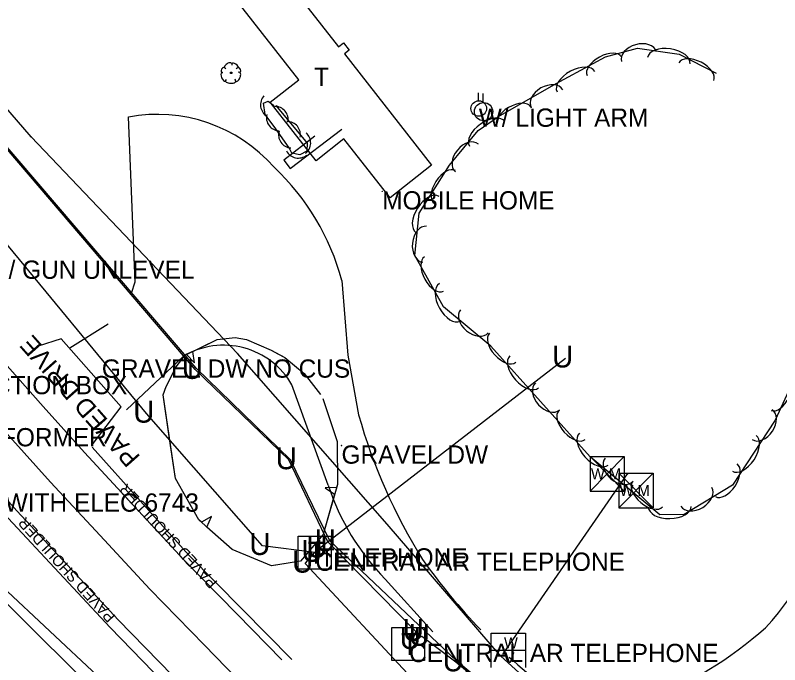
# Model space of a CAD drawing. Extents: x 954793 to 988390, y 1867850 to 1924428.
# Drawn here: x 966657.1 to 966866.3, y 1897391 to 1897568.7 of the extents above; entities that cross this region are included whole.
import ezdxf

# ---------------------------------------------------------------- set-up
doc = ezdxf.new("R2010")
doc.units = 0
for name, color, linetype in [('Default', 7, 'Continuous'), ('S_BUILDING', 7, 'Continuous'), ('S_BUILDING_ANNOT', 7, 'Continuous'), ('S_DITCHLINE', 7, 'Continuous'), ('S_DRIVEWAY', 7, 'Continuous'), ('S_DRIVEWAY_ANNOT', 7, 'Continuous'), ('S_EDGE_PAVEMENT', 7, 'Continuous'), ('S_FIBER_OPTIC_CABLE', 7, 'Continuous'), ('S_GRAVEL_ROAD', 7, 'Continuous'), ('S_MISC_STRUCTURES_ANNOT', 7, 'Continuous'), ('S_MSC_PT_SYM', 7, 'Continuous'), ('S_PAVEMENT_CROWN', 7, 'Continuous'), ('S_SECONDARY_CTL_ANNOT', 7, 'Continuous'), ('S_SHOULDER', 7, 'Continuous'), ('S_SHOULDER_ANNOT', 7, 'Continuous'), ('S_SIDEWALK', 7, 'Continuous'), ('S_SIGN_ANNOT', 7, 'Continuous'), ('S_SURVEY_TEXT_ANNOT', 7, 'Continuous'), ('S_TELEPHONE_UTILITIES', 7, 'Continuous'), ('S_TELEPHONE_UTILITIES_ANNOT', 7, 'Continuous'), ('S_TREE', 7, 'Continuous'), ('S_UNDERGROUND_CABLE', 7, 'Continuous'), ('S_UNDERGROUND_CABLE_ANNOT', 7, 'Continuous'), ('S_UTILITY_POLE', 7, 'Continuous'), ('S_UTILITY_POLE_ANNOT', 7, 'Continuous'), ('S_UTL_PT_SYM', 7, 'Continuous'), ('S_WATER_UTILITIES', 7, 'Continuous')]:
    doc.layers.add(name, color=color, linetype=linetype)

msp = doc.modelspace()

# ---------------------------------------------------------------- linework, layer by layer
at = {"layer": 'S_BUILDING'}
msp.add_lwpolyline([(966734.68, 1897551.08), (966712.17, 1897579.84), (966723.32, 1897588.57), (966745.6, 1897560.11), (966746.93, 1897561.15), (966748.47, 1897559.17), (966747.18, 1897558.16), (966771.03, 1897527.69), (966759.67, 1897518.79), (966747.05, 1897534.9), (966739.41, 1897528.92), (966726.86, 1897544.96)], close=True, dxfattribs=at)
at = {"layer": 'S_DITCHLINE'}
for points in [[(966722.01, 1897348.45), (966707.36, 1897362.1), (966692.72, 1897375.74), (966679.62, 1897387.95), (966666.53, 1897400.16), (966653.44, 1897412.37), (966640.35, 1897424.58), (966625.61, 1897444.56), (966610.87, 1897464.54), (966602.53, 1897474.74), (966594.2, 1897484.94), (966585.87, 1897495.14), (966577.54, 1897505.34), (966568.74, 1897515.82), (966559.95, 1897526.31), (966548.08, 1897539.52), (966536.22, 1897552.74)], [(966720.31, 1897343.33), (966704.98, 1897358.27), (966689.65, 1897373.21), (966676.92, 1897385.79), (966664.18, 1897398.37), (966651.45, 1897410.95), (966638.71, 1897423.52), (966622.78, 1897442.69), (966606.85, 1897461.86), (966598.91, 1897472.13), (966590.97, 1897482.41), (966583.02, 1897492.68), (966575.08, 1897502.96), (966565.69, 1897512.87), (966556.3, 1897522.78), (966544.99, 1897536.63)]]:
    msp.add_lwpolyline(points, dxfattribs=at)
at = {"layer": 'S_DRIVEWAY'}
for points in [[(966688.89, 1897492.64), (966689.86, 1897495.81), (966688.05, 1897540.88)], [(966746.45, 1897496.13), (966748.08, 1897475.69), (966751.07, 1897459.39)], [(966672.02, 1897477.75), (966682.51, 1897484.26)], [(966678.12, 1897451.15), (966686.04, 1897461.53), (966669.62, 1897480.17), (966663.36, 1897478.2)], [(966703.13, 1897475.47), (966687.48, 1897460.71)], [(966742.75, 1897440.17), (966732.81, 1897467.59)], [(966771.42, 1897400.01), (966758.35, 1897414.43)]]:
    msp.add_lwpolyline(points, dxfattribs=at)
for centre, major_axis, ratio, start_param, end_param in [((966695.89, 1897498.9), (8.84, 41.78), 0.999816, 5.643149, 6.676361), ((966683.54, 1897479.69), (-58.91, 27.61), 0.998292, 3.836236, 4.399073), ((966714.05, 1897456.96), (21.5, 1.83), 0.994758, 0.432581, 2.016862), ((966888.54, 1897493.56), (90.13, -115.39), 0.961354, 4.307344, 4.604932), ((966804.87, 1897459.93), (60.77, -23.9), 0.995698, 3.826326, 4.292232), ((966895.57, 1897509.55), (52.03, -147.57), 0.993337, 4.987002, 5.146985), ((966757.89, 1897375.41), (21.32, 15.82), 0.999389, 5.473501, 6.336954), ((966895.57, 1897509.55), (52.03, -147.57), 0.993337, 5.216122, 5.376494)]:
    msp.add_ellipse(centre, major_axis=major_axis, ratio=ratio, start_param=start_param, end_param=end_param, dxfattribs=at)
at = {"layer": 'S_EDGE_PAVEMENT'}
for points in [[(966730, 1897392.32), (966717.77, 1897404.79), (966703.2, 1897419.65), (966689.61, 1897434.36), (966676.03, 1897449.07), (966664.73, 1897461.7), (966653.44, 1897474.33), (966639.27, 1897490.32), (966625.1, 1897506.31), (966611.69, 1897521.58), (966598.28, 1897536.85), (966584.68, 1897552.36), (966571.08, 1897567.87), (966556.69, 1897584.26), (966542.29, 1897600.66)], [(966804.04, 1897293.55), (966792.02, 1897303.01), (966781.26, 1897312.06), (966770.5, 1897321.1), (966758.34, 1897332.04), (966746.19, 1897342.97), (966730.57, 1897357.92), (966714.95, 1897372.87), (966700.1, 1897388.08), (966685.26, 1897403.29), (966671.39, 1897418.19), (966657.51, 1897433.1), (966646.45, 1897445.38), (966635.38, 1897457.66), (966621.08, 1897473.75), (966606.78, 1897489.84), (966593.3, 1897505.16), (966579.82, 1897520.49), (966566.27, 1897536.02), (966552.72, 1897551.55), (966538.3, 1897568.05)]]:
    msp.add_lwpolyline(points, dxfattribs=at)
at = {"layer": 'S_FIBER_OPTIC_CABLE'}
for p, q in [((966706.58, 1897472.11), (966649.08, 1897539.34)), ((966732.43, 1897447.08), (966706.58, 1897472.11)), ((966743.14, 1897424.93), (966732.43, 1897447.08)), ((966777.95, 1897391.99), (966743.14, 1897424.93)), ((966856.74, 1897326.94), (966777.95, 1897391.99))]:
    msp.add_line(p, q, dxfattribs=at)
at = {"layer": 'S_GRAVEL_ROAD'}
for centre, major_axis, ratio, start_param, end_param in [((966805.23, 1897454.19), (58.94, 51.74), 0.995059, 4.813857, 5.368861), ((966787.76, 1897486.48), (75.99, 85.61), 0.990722, 4.251134, 4.587159)]:
    msp.add_ellipse(centre, major_axis=major_axis, ratio=ratio, start_param=start_param, end_param=end_param, dxfattribs=at)
at = {"layer": 'S_MSC_PT_SYM'}
for points in [[(966757.52, 1897520.57), (966757.52, 1897520.62), (966757.52, 1897520.57), (966757.47, 1897520.57), (966757.52, 1897520.57), (966757.52, 1897520.52), (966757.52, 1897520.57), (966757.57, 1897520.57)], [(966680.77, 1897474.54), (966680.77, 1897474.59), (966680.77, 1897474.54), (966680.72, 1897474.54), (966680.77, 1897474.54), (966680.77, 1897474.49), (966680.77, 1897474.54), (966680.82, 1897474.54)], [(966746.38, 1897451.01), (966746.38, 1897451.06), (966746.38, 1897451.01), (966746.33, 1897451.01), (966746.38, 1897451.01), (966746.38, 1897450.96), (966746.38, 1897451.01), (966746.43, 1897451.01)]]:
    msp.add_lwpolyline(points, dxfattribs=at)
at = {"layer": 'S_PAVEMENT_CROWN'}
msp.add_lwpolyline([(966828.77, 1897289.53), (966814.28, 1897300.88), (966799.8, 1897312.23), (966789.16, 1897321.14), (966778.51, 1897330.05), (966766.48, 1897340.84), (966754.44, 1897351.63), (966739.1, 1897366.33), (966723.76, 1897381.03), (966708.84, 1897396.37), (966693.92, 1897411.71), (966680.31, 1897426.35), (966666.7, 1897440.99), (966655.44, 1897453.49), (966644.19, 1897465.99), (966629.98, 1897482.08), (966615.77, 1897498.16), (966602.56, 1897513.2), (966589.36, 1897528.25), (966575.57, 1897544.03), (966561.79, 1897559.8), (966547.45, 1897576.17), (966533.12, 1897592.54)], dxfattribs=at)
at = {"layer": 'S_SHOULDER'}
for points in [[(966739.4, 1897344.81), (966726.04, 1897357.76), (966712.69, 1897370.71), (966697.86, 1897385.95), (966683.04, 1897401.2), (966669.1, 1897416.13), (966655.16, 1897431.06), (966644.13, 1897443.31), (966633.11, 1897455.57), (966618.79, 1897471.72), (966604.47, 1897487.88), (966591.09, 1897503.24), (966577.71, 1897518.6), (966564.14, 1897534.12), (966550.56, 1897549.65), (966536.21, 1897566.22)], [(966732.82, 1897392.39), (966719.19, 1897406.16), (966704.54, 1897420.96), (966691.33, 1897435.75), (966678.12, 1897450.54)]]:
    msp.add_lwpolyline(points, dxfattribs=at)
at = {"layer": 'S_SIDEWALK'}
msp.add_lwpolyline([(966739.1, 1897535.67), (966730.57, 1897529.1), (966732.35, 1897526.77), (966746.46, 1897537.54)], dxfattribs=at)
at = {"layer": 'S_TELEPHONE_UTILITIES'}
for points in [[(966734.51, 1897417.17), (966734.51, 1897426.17), (966743.51, 1897426.17), (966743.51, 1897417.17)], [(966760.14, 1897392.19), (966760.14, 1897401.19), (966769.14, 1897401.19), (966769.14, 1897392.19)]]:
    msp.add_lwpolyline(points, close=True, dxfattribs=at)
at = {"layer": 'S_TREE'}
for p, q in [((966716.33, 1897555.6), (966716.36, 1897555.08)), ((966714.39, 1897554.39), (966714.71, 1897554.03)), ((966718.08, 1897554.43), (966717.51, 1897554.02)), ((966713.51, 1897553.07), (966713.9, 1897553.03)), ((966714.62, 1897550.73), (966714.85, 1897551.11)), ((966717.43, 1897550.63), (966717.31, 1897551.2)), ((966718.59, 1897553.03), (966718.13, 1897553.14)), ((966703.92, 1897475.87), (966706.09, 1897473.6)), ((966706.09, 1897473.6), (966705.68, 1897476.74)), ((966745.05, 1897439.51), (966741.9, 1897439.43)), ((966741.9, 1897439.43), (966744.5, 1897437.62)), ((966710.79, 1897431.52), (966708.03, 1897429.96)), ((966709.5, 1897428.65), (966710.79, 1897431.52))]:
    msp.add_line(p, q, dxfattribs=at)
for points in [[(966897.72, 1897506.01), (966879.64, 1897487.46), (966873.55, 1897476.36), (966865.14, 1897457.89), (966853.4, 1897440.16), (966840.2, 1897432.14), (966833.53, 1897432.05), (966814.47, 1897447.9), (966787.24, 1897478.16), (966774.26, 1897488.94), (966766.47, 1897503.01), (966767.61, 1897514.52), (966775.97, 1897527.66), (966783.8, 1897537.15), (966789.38, 1897541.01), (966805.13, 1897550.04), (966818.68, 1897557.32), (966827.41, 1897559.76), (966838.8, 1897558.04), (966848.94, 1897552.9)], [(966728.37, 1897544.03), (966736.96, 1897533.75), (966736.89, 1897531.57), (966734.93, 1897530.51), (966732.81, 1897530.96), (966732.05, 1897532.47), (966728.44, 1897537.66), (966725.48, 1897541.57), (966725, 1897544.71), (966726.28, 1897545.22), (966727.48, 1897544.28), (966727.84, 1897543.78)], [(966741.23, 1897463.83), (966745.18, 1897452.1), (966745.29, 1897440.35), (966741.33, 1897426.63), (966735.17, 1897419.3), (966727.17, 1897418.06), (966716.42, 1897422.49), (966707.29, 1897430.62), (966700.93, 1897441.96), (966697.55, 1897464.81), (966698.37, 1897467.11), (966701.11, 1897472.5), (966703.57, 1897475.7), (966712.33, 1897480.02), (966717.3, 1897480.58), (966720.41, 1897480.01), (966727.11, 1897477.08), (966730.9, 1897475.11), (966736.15, 1897470.68), (966740.62, 1897464.96)], [(966705.68, 1897476.74), (966712.33, 1897480.02), (966717.3, 1897480.58), (966720.41, 1897480.01), (966727.11, 1897477.08), (966728.99, 1897476.11)], [(966699.32, 1897452.85), (966697.55, 1897464.81), (966698.37, 1897467.11), (966701.11, 1897472.5), (966703.57, 1897475.7), (966703.92, 1897475.87)], [(966728.99, 1897476.11), (966730.9, 1897475.11), (966736.15, 1897470.68), (966740.62, 1897464.96)], [(966741.23, 1897463.83), (966745.18, 1897452.1), (966745.29, 1897440.35), (966745.05, 1897439.51)], [(966708.03, 1897429.96), (966707.29, 1897430.62), (966700.93, 1897441.96), (966699.32, 1897452.85)], [(966744.5, 1897437.62), (966741.33, 1897426.63), (966735.17, 1897419.3), (966731.23, 1897418.69)], [(966731.23, 1897418.69), (966727.17, 1897418.06), (966716.42, 1897422.49), (966709.5, 1897428.65)]]:
    msp.add_lwpolyline(points, dxfattribs=at)
msp.add_circle((966716.16, 1897552.96), 0.211, dxfattribs=at)
for centre, start, end in [((966727.84, 1897544.23), 137.8202, 239.4171), ((966728.14, 1897540.15), 349.1126, 90.7095), ((966729.45, 1897540.74), 166.4196, 268.0165), ((966731.5, 1897536.02), 349.1126, 90.7095), ((966732.77, 1897536.04), 163.9562, 265.5531), ((966734.3, 1897533.79), 307.3218, 48.9187), ((966734.55, 1897533.27), 207.3889, 308.9858)]:
    msp.add_arc(centre, 3.64, start, end, dxfattribs=at)
for centre, major_axis, ratio, start_param, end_param in [((966827.81, 1897557.4), (-4.77, -1.34), 0.685311, 3.141593, 6.283185), ((966835.99, 1897556.32), (-5.8, 0.88), 0.55008, 3.141593, 6.283185), ((966818.37, 1897554.75), (-4.71, -2.53), 0.540699, 3.141593, 6.283185), ((966715.34, 1897554.93), (0.988, 0.571), 0.529943, 0, 3.141593), ((966717.22, 1897554.94), (0.888, -0.576), 0.420543, 6.283185, 9.424777), ((966843.51, 1897553.28), (-4.77, 2.42), 0.540699, 3.141593, 6.283185), ((966713.97, 1897553.71), (-0.378, -0.63), 0.711534, 3.141592, 6.283185), ((966718.34, 1897553.72), (0.222, -0.626), 0.646762, 0, 3.141593), ((966810.56, 1897550.55), (-5.17, -2.78), 0.55008, 3.141593, 6.283185), ((966714.12, 1897551.89), (0.52, -1.19), 0.482994, 3.141593, 6.283185), ((966718, 1897551.85), (-0.53, -1.22), 0.471018, 0, 3.141593), ((966716.05, 1897550.68), (1.4, -0.02), 0.405113, 3.141593, 6.283186), ((966802.64, 1897545.87), (-4.3, -2.46), 0.685311, 3.141593, 6.283185), ((966793.57, 1897540.97), (-4.64, -2.66), 0.540699, 3.141593, 6.283185), ((966786.27, 1897536.28), (-4.82, -3.34), 0.55008, 3.141593, 6.283185), ((966780.72, 1897529.67), (-3.15, -3.82), 0.685311, 3.141593, 6.283185), ((966774.68, 1897521.69), (-2.87, -4.51), 0.540699, 3.141593, 6.283185), ((966769.92, 1897514.21), (-3.15, -4.95), 0.55008, 3.141593, 6.283185), ((966769.17, 1897506.05), (-0.49, -4.93), 0.685311, 3.141593, 6.283185), ((966771.73, 1897497.9), (2.59, -4.68), 0.540699, 3.141593, 6.283185), ((966776.02, 1897490.14), (2.84, -5.13), 0.55008, 3.141593, 6.283185), ((966782.76, 1897484.98), (3.81, -3.17), 0.685311, 3.141593, 6.283185), ((966790.48, 1897477.72), (3.58, -3.97), 0.540699, 3.141593, 6.283185), ((966796.42, 1897471.13), (3.93, -4.36), 0.55008, 3.141593, 6.283185), ((966866.25, 1897465.45), (2.22, 4.87), 0.540699, 3.141593, 6.283185), ((966802.8, 1897464.42), (3.31, -3.68), 0.685311, 3.141593, 6.283185), ((966809.5, 1897456.59), (3.58, -3.97), 0.540699, 3.141593, 6.283185), ((966861.52, 1897456.74), (2.74, 4.13), 0.685311, 3.141593, 6.283185), ((966815.43, 1897450), (3.93, -4.36), 0.55008, 3.141593, 6.283185), ((966856.62, 1897448.87), (3.24, 4.89), 0.55008, 3.141593, 6.283185), ((966822.41, 1897444.39), (3.81, -3.17), 0.685311, 3.141593, 6.283185), ((966851.73, 1897441.48), (2.95, 4.46), 0.540699, 3.141593, 6.283185), ((966830.16, 1897437.61), (4.11, -3.42), 0.540699, 3.141593, 6.283185), ((966843.51, 1897436.94), (4.23, 2.57), 0.685311, 3.141593, 6.283185), ((966836.23, 1897434.21), (5.87, 0.08), 0.55008, 3.141593, 6.283185)]:
    msp.add_ellipse(centre, major_axis=major_axis, ratio=ratio, start_param=start_param, end_param=end_param, dxfattribs=at)
at = {"layer": 'S_UNDERGROUND_CABLE'}
for p, q in [((966706.28, 1897471.76), (966648.79, 1897539.07)), ((966692.98, 1897459.78), (966639.13, 1897524.91)), ((966740.37, 1897422.85), (966807.66, 1897474.88)), ((966731.98, 1897447.04), (966706.28, 1897471.76)), ((966724.77, 1897423.56), (966692.98, 1897459.78)), ((966742.66, 1897424.58), (966731.98, 1897447.04)), ((966739.05, 1897421.68), (966724.77, 1897423.56)), ((966766.75, 1897400.04), (966742.66, 1897424.58)), ((966736.47, 1897418.73), (966739.05, 1897421.68)), ((966768.24, 1897384.58), (966736.47, 1897418.73)), ((966765.93, 1897397.84), (966766.75, 1897400.04)), ((966768.4, 1897398.7), (966765.93, 1897397.84)), ((966777.71, 1897391.72), (966768.4, 1897398.7)), ((966856.47, 1897326.51), (966777.71, 1897391.72))]:
    msp.add_line(p, q, dxfattribs=at)
at = {"layer": 'S_UTILITY_POLE'}
for p, q in [((966783.84, 1897545.34), (966783.84, 1897547.45)), ((966785.13, 1897544.87), (966785.13, 1897547.35))]:
    msp.add_line(p, q, dxfattribs=at)
for centre, radius in [((966783.96, 1897543.2), 2.13), ((966785.27, 1897542.35), 2.5)]:
    msp.add_circle(centre, radius, dxfattribs=at)
at = {"layer": 'S_UTL_PT_SYM'}
for points in [[(966661.39, 1897535.45), (966661.39, 1897535.5), (966661.39, 1897535.45), (966661.34, 1897535.45), (966661.39, 1897535.45), (966661.39, 1897535.4), (966661.39, 1897535.45), (966661.44, 1897535.45)], [(966717.87, 1897476.19), (966717.87, 1897476.24), (966717.87, 1897476.19), (966717.82, 1897476.19), (966717.87, 1897476.19), (966717.87, 1897476.14), (966717.87, 1897476.19), (966717.92, 1897476.19)], [(966706.58, 1897472.11), (966706.58, 1897472.16), (966706.58, 1897472.11), (966706.53, 1897472.11), (966706.58, 1897472.11), (966706.58, 1897472.06), (966706.58, 1897472.11), (966706.63, 1897472.11)], [(966732.43, 1897447.08), (966732.43, 1897447.13), (966732.43, 1897447.08), (966732.38, 1897447.08), (966732.43, 1897447.08), (966732.43, 1897447.03), (966732.43, 1897447.08), (966732.48, 1897447.08)], [(966824.69, 1897443.19), (966824.69, 1897443.24), (966824.69, 1897443.19), (966824.64, 1897443.19), (966824.69, 1897443.19), (966824.69, 1897443.14), (966824.69, 1897443.19), (966824.74, 1897443.19)], [(966758.84, 1897429.45), (966758.84, 1897429.5), (966758.84, 1897429.45), (966758.79, 1897429.45), (966758.84, 1897429.45), (966758.84, 1897429.4), (966758.84, 1897429.45), (966758.89, 1897429.45)], [(966743.14, 1897424.93), (966743.14, 1897424.98), (966743.14, 1897424.93), (966743.09, 1897424.93), (966743.14, 1897424.93), (966743.14, 1897424.88), (966743.14, 1897424.93), (966743.19, 1897424.93)], [(966777.95, 1897391.99), (966777.95, 1897392.04), (966777.95, 1897391.99), (966777.9, 1897391.99), (966777.95, 1897391.99), (966777.95, 1897391.94), (966777.95, 1897391.99), (966778, 1897391.99)], [(966789.88, 1897393.42), (966789.88, 1897393.47), (966789.88, 1897393.42), (966789.83, 1897393.42), (966789.88, 1897393.42), (966789.88, 1897393.37), (966789.88, 1897393.42), (966789.93, 1897393.42)], [(966790.61, 1897393.95), (966790.61, 1897394), (966790.61, 1897393.95), (966790.56, 1897393.95), (966790.61, 1897393.95), (966790.61, 1897393.9), (966790.61, 1897393.95), (966790.66, 1897393.95)]]:
    msp.add_lwpolyline(points, dxfattribs=at)
at = {"layer": 'S_WATER_UTILITIES'}
for p, q in [((966661.39, 1897535.45), (966592.19, 1897615.33)), ((966717.87, 1897476.19), (966661.39, 1897535.45)), ((966758.84, 1897429.45), (966717.87, 1897476.19)), ((966814.46, 1897447.95), (966823.8, 1897447.95)), ((966814.46, 1897447.95), (966814.46, 1897438.46)), ((966814.46, 1897447.95), (966823.8, 1897438.46)), ((966823.8, 1897447.95), (966814.46, 1897438.46)), ((966823.8, 1897447.95), (966823.8, 1897438.46)), ((966790.61, 1897393.95), (966824.69, 1897443.19)), ((966822.33, 1897443.39), (966831.67, 1897443.39)), ((966822.33, 1897443.39), (966822.33, 1897433.89)), ((966822.33, 1897443.39), (966831.67, 1897433.89)), ((966831.67, 1897443.39), (966822.33, 1897433.89)), ((966831.67, 1897443.39), (966831.67, 1897433.89)), ((966814.46, 1897438.46), (966823.8, 1897438.46)), ((966822.33, 1897433.89), (966831.67, 1897433.89)), ((966789.88, 1897393.42), (966758.84, 1897429.45)), ((966787.32, 1897399.64), (966796.74, 1897399.64)), ((966787.32, 1897390.22), (966787.32, 1897399.64)), ((966796.74, 1897399.64), (966796.74, 1897390.22)), ((966787.32, 1897394.95), (966796.74, 1897394.95)), ((966877.53, 1897314.77), (966789.88, 1897393.42))]:
    msp.add_line(p, q, dxfattribs=at)

# ---------------------------------------------------------------- texts
at = {"layer": 'Default'}
for p in [(966804.03, 1897472.33), (966702.65, 1897469.21), (966689.35, 1897457.23), (966728.35, 1897444.49), (966739.03, 1897422.03), (966721.14, 1897421.02), (966736.75, 1897420.3), (966735.42, 1897419.14), (966732.84, 1897416.19), (966763.12, 1897397.5), (966762.3, 1897395.29), (966764.77, 1897396.16), (966774.08, 1897389.18)]:
    msp.add_text('U', height=6, rotation=360, dxfattribs=at).set_placement(p)
at = {"layer": 'S_BUILDING_ANNOT'}
msp.add_text('T', height=5, dxfattribs=at).set_placement((966738.86, 1897549.4))
at = {"layer": 'S_DRIVEWAY_ANNOT'}
msp.add_text('PAVED DRIVE', height=5.0004, rotation=131.5069, dxfattribs=at).set_placement((966691.52, 1897447.9))
at = {"layer": 'S_MISC_STRUCTURES_ANNOT'}
msp.add_text('IN GROUND FIBER JUNCTION BOX', height=5, dxfattribs=at).set_placement((966576.29, 1897465.01))
at = {"layer": 'S_SECONDARY_CTL_ANNOT'}
msp.add_text('PD:8 SPK GROUND THAWED OUT/ GUN UNLEVEL', height=5, dxfattribs=at).set_placement((966546.75, 1897496.6))
msp.add_text('PD:8 SPK GROUND THAWED OUT/ GUN UNLEVEL', height=5, dxfattribs=at).set_placement((966546.75, 1897496.6))
at = {"layer": 'S_SHOULDER_ANNOT'}
for rotation, p in [(132.7352, (966712.62, 1897413.61)), (132.2546, (966684.69, 1897404.27))]:
    msp.add_text('PAVED SHOULDER', height=3.0002, rotation=rotation, dxfattribs=at).set_placement(p)
at = {"layer": 'S_SIGN_ANNOT'}
msp.add_text('1.4 TO POST TY:W/P WITH ELEC 6743', height=5, dxfattribs=at).set_placement((966586.94, 1897432.87))
at = {"layer": 'S_SURVEY_TEXT_ANNOT'}
for s, p in [('MOBILE HOME', (966757.52, 1897515.57)), ('GRAVEL DW NO CUS', (966680.77, 1897469.54)), ('GRAVEL DW', (966746.38, 1897446.01))]:
    msp.add_text(s, height=5, dxfattribs=at).set_placement(p)
at = {"layer": 'S_TELEPHONE_UTILITIES'}
for p in [(966737.08, 1897418.67), (966762.71, 1897393.69)]:
    msp.add_text('T', height=6, rotation=360, dxfattribs=at).set_placement(p)
at = {"layer": 'S_TELEPHONE_UTILITIES_ANNOT'}
for p in [(966739.24, 1897416.69), (966764.87, 1897391.71)]:
    msp.add_text('CENTRAL AR TELEPHONE', height=5, dxfattribs=at).set_placement(p)
at = {"layer": 'S_UNDERGROUND_CABLE_ANNOT'}
msp.add_text('TELEPHONE', height=5, dxfattribs=at).set_placement((966740.37, 1897417.85))
at = {"layer": 'S_UTILITY_POLE_ANNOT'}
for s, p in [('W/ LIGHT ARM', (966783.96, 1897538.2)), ('WITH TRANSFORMER', (966611.55, 1897450.75))]:
    msp.add_text(s, height=5, dxfattribs=at).set_placement(p)
at = {"layer": 'S_WATER_UTILITIES'}
for s, p in [('W M', (966814.67, 1897441.72)), ('W M', (966822.54, 1897437.15)), ('W', (966790.87, 1897395.48)), ('V', (966791.11, 1897391.42))]:
    msp.add_text(s, height=3, rotation=360, dxfattribs=at).set_placement(p)

doc.saveas('drawing.dxf')
